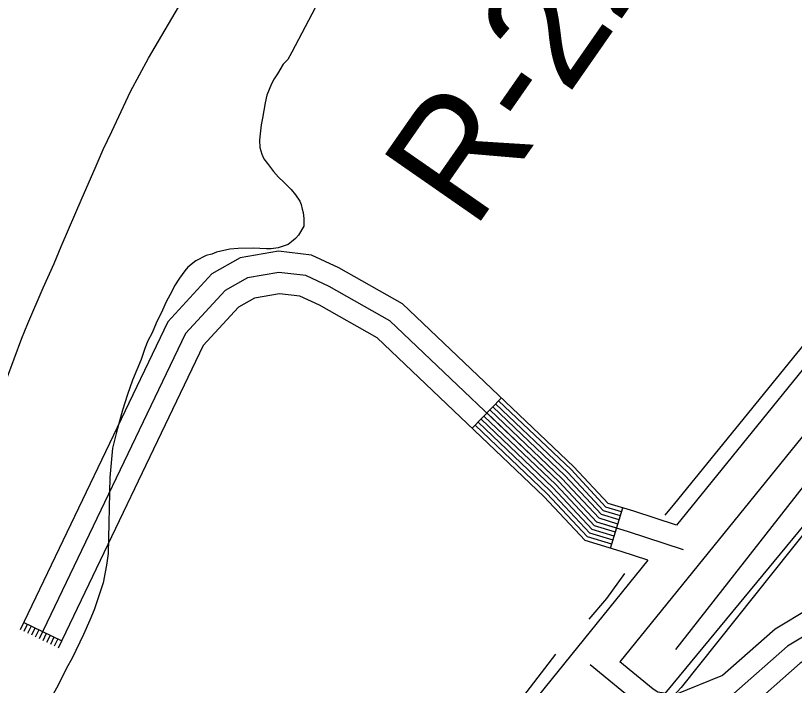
# Model space of a CAD drawing. Extents: x 3297753 to 3335611, y 652252 to 677623.
# Drawn here: x 3310374 to 3310928, y 666846 to 667323 of the extents above; entities that cross this region are included whole.
import ezdxf

# ---------------------------------------------------------------- set-up
doc = ezdxf.new("R2010")
doc.units = 0
for name, color, linetype in [('V-RIVR-RANG-IDEN', 7, 'Continuous'), ('V-ROAD-CNTR', 7, 'Continuous'), ('V-SITE-OTLN', 7, 'Continuous'), ('V-SITE-VEGE', 7, 'Continuous'), ('V-TOPO-SHOR', 7, 'Continuous'), ('V-UTIL-LINE', 7, 'Continuous')]:
    doc.layers.add(name, color=color, linetype=linetype)

msp = doc.modelspace()

# ---------------------------------------------------------------- linework, layer by layer
at = {"layer": 'V-ROAD-CNTR'}
for p, q in [((3310698.79, 667029.21), (3310719.47, 667050.94)), ((3310797.13, 666943.84), (3310805.79, 666972.56)), ((3310406.74, 666877.98), (3310379.69, 666890.95))]:
    msp.add_line(p, q, dxfattribs=at)
for points in [[(3311311.65, 667533.75), (3310991.05, 667141.99), (3310843.88, 666960.27)], [(3311334.87, 667514.75), (3311014.31, 667123.05), (3310803.66, 666862.94)], [(3310843.88, 666960.27), (3310813.7, 666970.17), (3310795.44, 666975.68), (3310771.08, 667001.84), (3310649.2, 667117.79), (3310603.82, 667143.38), (3310584.5, 667152.41), (3310560.88, 667155.12), (3310533.79, 667150.47), (3310513.65, 667139.14), (3310482.38, 667104.99), (3310377.22, 666885.8)], [(3310849.03, 666942.8), (3310809.2, 666955.86), (3310787.23, 666962.49), (3310760.41, 666991.28), (3310640.21, 667105.63), (3310596.95, 667130.03), (3310580.36, 667137.78), (3310561.3, 667139.97), (3310538.88, 667136.12), (3310523.1, 667127.24), (3310494.95, 667096.5), (3310390.74, 666879.31)], [(3310823.68, 666935.33), (3310804.69, 666941.56), (3310779.02, 666949.3), (3310749.74, 666980.73), (3310631.22, 667093.48), (3310590.08, 667116.69), (3310576.23, 667123.16), (3310561.73, 667124.82), (3310543.98, 667121.78), (3310532.54, 667115.34), (3310507.51, 667088), (3310404.27, 666872.82)], [(3310804.93, 666969.69), (3310793.8, 666973.04), (3310768.95, 666999.73), (3310717.4, 667048.77)], [(3310802.33, 666961.07), (3310788.87, 666965.13), (3310762.55, 666993.39), (3310711.19, 667042.25)], [(3310803.19, 666963.94), (3310790.52, 666967.76), (3310764.68, 666995.51), (3310713.26, 667044.42)], [(3310804.06, 666966.81), (3310792.16, 666970.4), (3310766.81, 666997.62), (3310715.33, 667046.6)], [(3310800.59, 666955.33), (3310785.59, 666959.85), (3310758.28, 666989.17), (3310707.06, 667037.9)], [(3310801.46, 666958.2), (3310787.23, 666962.49), (3310760.41, 666991.28), (3310709.13, 667040.07)], [(3310798, 666946.71), (3310780.66, 666951.94), (3310751.88, 666982.84), (3310700.86, 667031.38)], [(3310798.86, 666949.58), (3310782.3, 666954.57), (3310754.01, 666984.95), (3310702.92, 667033.55)], [(3310799.73, 666952.45), (3310783.95, 666957.21), (3310756.15, 666987.06), (3310704.99, 667035.73)], [(3312112.12, 666488.8), (3312090.37, 666515.51), (3312072.52, 666530.79), (3312052.67, 666538.98), (3312012.81, 666536.99), (3311979.36, 666529.29), (3311936.57, 666509.74), (3311910.42, 666494.81), (3311877.2, 666477.32), (3311860.25, 666468.9), (3311844.58, 666466.38), (3311836.05, 666467.61), (3311820.02, 666473.4), (3311792.39, 666486.95), (3311123.03, 667030.48), (3311048.39, 666946.03), (3310962.97, 666915.73), (3310914.07, 666886.38), (3310876.74, 666853.39), (3310842.85, 666839.64), (3310830.65, 666841.43), (3310827.27, 666843.58), (3310803.66, 666862.94)], [(3312100.49, 666479.33), (3312079.59, 666504.99), (3312064.58, 666517.83), (3312050.05, 666523.83), (3312014.88, 666522.07), (3311984.2, 666515.01), (3311943.42, 666496.38), (3311917.63, 666481.66), (3311884.03, 666463.97), (3311864.88, 666454.45), (3311844.7, 666451.21), (3311832.4, 666452.98), (3311814.15, 666459.57), (3311784.25, 666474.24), (3311124.74, 667009.77), (3311057.06, 666933.19), (3310969.4, 666902.09), (3310922.97, 666874.23), (3310884.75, 666840.46), (3310844.71, 666824.2), (3310825.3, 666827.06), (3310818.46, 666831.41), (3310782.62, 666860.8)], [(3311777.02, 666461.08), (3311776.12, 666461.52), (3311126.45, 666989.05), (3311065.73, 666920.35), (3310975.83, 666888.46), (3310931.87, 666862.07), (3310892.77, 666827.52), (3310846.57, 666808.77), (3310819.95, 666812.68), (3310809.64, 666819.24), (3310784.78, 666839.63)], [(3310823.68, 666935.33), (3310750.54, 666845.02), (3310487.84, 666515.38), (3310173.98, 666128.94)], [(3310382.39, 666889.66), (3310379.92, 666884.5)], [(3310385.1, 666888.36), (3310382.63, 666883.21)], [(3310387.8, 666887.06), (3310385.33, 666881.91)], [(3310390.51, 666885.76), (3310388.04, 666880.61)], [(3310393.21, 666884.47), (3310390.74, 666879.31)], [(3310395.92, 666883.17), (3310393.45, 666878.02)], [(3310398.62, 666881.87), (3310396.15, 666876.72)], [(3310401.33, 666880.57), (3310398.86, 666875.42)], [(3310404.03, 666879.28), (3310401.56, 666874.12)]]:
    msp.add_lwpolyline(points, dxfattribs=at)
at = {"layer": 'V-SITE-OTLN'}
msp.add_lwpolyline([(3309632.08, 666549.11), (3310022.9, 667013.66), (3310490.19, 666631.53), (3310561.06, 666572.66), (3310592.43, 666546.59), (3310841.58, 666847.46), (3311019.93, 667063.61), (3311109.06, 666986.81), (3311204.05, 666904.95), (3310748.75, 666321.18), (3311245.4, 665904.9), (3311095.39, 665720.91), (3311086.7, 665723.66), (3311000.03, 665733.86), (3310982.6, 665742.24), (3310853.92, 665858.5), (3310799.85, 665811.53), (3310579.09, 665727.38), (3310415.64, 665854.64), (3310222.77, 666018.93), (3310158.28, 666073.21), (3309942.31, 666253.97), (3309615.19, 666522.9)], close=True, dxfattribs=at)
at = {"layer": 'V-SITE-VEGE'}
for points in [[(3310367.58, 667063.93), (3310378.54, 667093.3), (3310382.74, 667103.78), (3310393.77, 667129.12), (3310401.56, 667146.36), (3310406.41, 667158.53), (3310421.32, 667193), (3310430.73, 667214.29), (3310436.23, 667227.47), (3310442.41, 667240.32), (3310455.74, 667268.73), (3310468.47, 667292.43), (3310572.18, 667468.93), (3310580.04, 667481.81), (3310591.46, 667503.14), (3310598.62, 667517.35), (3310603.52, 667526.49), (3310610.68, 667541.03), (3310615.91, 667550.18), (3310623.08, 667564.05), (3310633.55, 667582.01), (3310639.78, 667591.84), (3310655.48, 667618.94), (3310664.98, 667634.19)], [(3310601.44, 667355.91), (3310570.46, 667296.68), (3310567.52, 667291.6), (3310564.22, 667288.19), (3310560.29, 667281.42), (3310558, 667277.69), (3310556.04, 667274.3), (3310552.8, 667266.2), (3310551.54, 667260.8), (3310549.7, 667249.7), (3310548.77, 667244.98), (3310547.86, 667238.59), (3310547.59, 667234.22), (3310547.67, 667228.85), (3310549.08, 667224.17), (3310550.48, 667220.84), (3310553.22, 667217.52), (3310557.33, 667211.88), (3310561.09, 667207.91), (3310564.83, 667204.27), (3310569.95, 667198.98), (3310573.03, 667195.33), (3310576.12, 667190.68), (3310577.17, 667188.35), (3310577.89, 667185), (3310578.6, 667182.66), (3310579, 667178.31), (3310579.08, 667172.94), (3310575.15, 667166.5), (3310573.18, 667164.11), (3310570.19, 667161.72), (3310567.87, 667160), (3310560.85, 667157.55), (3310555.83, 667156.8), (3310552.48, 667156.74), (3310543.06, 667157.27), (3310532.32, 667157.11), (3310526.29, 667156.68), (3310516.92, 667154.52), (3310513.58, 667153.12), (3310509.57, 667152.06), (3310502.25, 667148.25), (3310496.61, 667143.8), (3310494.3, 667141.08)], [(3310494.3, 667141.08), (3310490.68, 667135.99), (3310487.08, 667130.56), (3310485.12, 667126.5), (3310481.21, 667119.06), (3310478.61, 667113.31), (3310474.06, 667103.84), (3310471.14, 667097.08), (3310468.21, 667091.33), (3310465.94, 667085.92), (3310463.37, 667078.16), (3310457.22, 667063.29), (3310453.69, 667053.17), (3310450.17, 667042.03), (3310445.7, 667026.52), (3310442.86, 667015.06), (3310441.17, 666994.22), (3310439.98, 666940.15), (3310438.77, 666931.74), (3310436.28, 666919.28), (3310429.86, 666900.05), (3310426.95, 666892.62), (3310422.41, 666882.47), (3310414.28, 666865.56), (3310410.36, 666858.45), (3310404.49, 666846.95), (3310400.58, 666839.5)]]:
    msp.add_lwpolyline(points, dxfattribs=at)
at = {"layer": 'V-TOPO-SHOR'}
for points in [[(3311459.39, 667644.55), (3311349.58, 667498.69), (3311195.39, 667306.37), (3311062.56, 667146.49), (3310945.21, 667001.88), (3310843.36, 666871.85)], [(3311109.33, 667304.36), (3311038.96, 667215.14), (3310943.7, 667100.25), (3310842.44, 666975.7), (3310835.74, 666967.4)], [(3310806.99, 666925.96), (3310794.29, 666908), (3310781.53, 666893.45)], [(3310758, 666868.49), (3310693.69, 666784.83), (3310606.55, 666675.53), (3310554.69, 666609.56), (3310548.92, 666602.21)]]:
    msp.add_lwpolyline(points, dxfattribs=at)
at = {"layer": 'V-UTIL-LINE'}
msp.add_lwpolyline([(3312187.72, 666112.98), (3312161.31, 666134.3), (3312161.31, 666134.3), (3312119.53, 666166.8), (3312122.19, 666170.64), (3311795.98, 666435.06), (3311572.22, 666608.7), (3311332.36, 666804.38), (3311124.44, 666972.29), (3311124.44, 666972.29), (3311091.46, 666997.32), (3311091.46, 666997.32), (3311017.73, 667058.65), (3311017.73, 667058.65), (3310847.19, 666844.71), (3310847.19, 666844.71), (3310818.87, 666813.85), (3310819.97, 666812.79), (3310647.29, 666597.18), (3310558.26, 666487.17), (3310558.27, 666486.62), (3310478.83, 666389.25), (3310478.83, 666389.25), (3310246.41, 666101.57)], dxfattribs=at)

# ---------------------------------------------------------------- texts
at = {"layer": 'V-RIVR-RANG-IDEN'}
msp.add_text('R-220.8', height=83, rotation=55.174, dxfattribs=at).set_placement((3310699.74, 667169.31))

doc.saveas('drawing.dxf')
